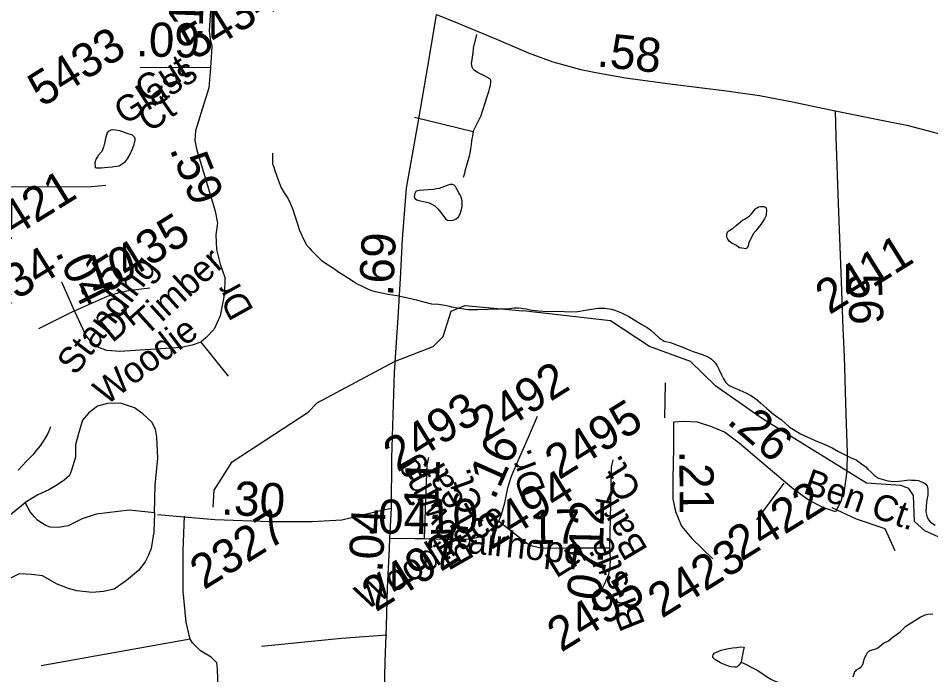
# Model space of a CAD drawing. Extents: x 2001466 to 31450019, y -30647475 to 847247.
# Drawn here: x 2173713 to 2180389, y 761240 to 766044 of the extents above; entities that cross this region are included whole.
import ezdxf

# ---------------------------------------------------------------- set-up
doc = ezdxf.new("R2010")
doc.units = 0
for name, color, linetype in [('Exist Hydrographic Creek Single Shore', 7, 'Continuous'), ('Exist Hydrographic Misc Water Feature', 7, 'Continuous'), ('Exist Road Non-System Type 51', 7, 'Continuous'), ('Exist Road Non-System Type 51 Label', 7, 'Continuous'), ('Exist Road Secondary Mileage Hundredths English Label', 7, 'Continuous'), ('Exist Road Secondary Type 51 Attributed', 7, 'Continuous'), ('Exist Road Secondary Type 51 Label', 7, 'Continuous'), ('Exist Road Secondary Type 51 Number Label', 7, 'Continuous')]:
    doc.layers.add(name, color=color, linetype=linetype)

msp = doc.modelspace()

# ---------------------------------------------------------------- linework, layer by layer
at = {"layer": 'Exist Hydrographic Creek Single Shore'}
for points in [[(2175139.2, 762466.9), (2175146.2, 762591.4), (2175278, 762798.7), (2175835.1, 763161.2), (2175901.2, 763228.8), (2176466.1, 763532.1), (2176748, 763641.1), (2176823.1, 763715), (2176880.1, 763900.8), (2176980.1, 763941.4), (2177405, 763903.2)], [(2180580, 762188), (2180346.1, 762294.4), (2180271, 762361.6), (2180262, 762552), (2180228.2, 762602), (2180169.1, 762626.1), (2179919.2, 762641.1), (2179159, 763112.7), (2178816.2, 763352.6), (2178632, 763533.5), (2178331, 763641.4), (2178047, 763831), (2177405, 763903.2)]]:
    msp.add_lwpolyline(points, dxfattribs=at)
at = {"layer": 'Exist Hydrographic Misc Water Feature'}
for points in [[(2174546.2, 765084), (2174560.3, 765120), (2174564.4, 765134), (2174568.3, 765150), (2174567.7, 765162.3), (2174563.8, 765174.2), (2174555.8, 765181.9), (2174549.9, 765188.1), (2174509.7, 765201.9), (2174479.5, 765213.7), (2174455.7, 765219.4), (2174425.6, 765225.1), (2174403.5, 765227.3), (2174391.6, 765225), (2174381.5, 765220.8), (2174371.7, 765215), (2174363.9, 765206.9), (2174358.1, 765189.1), (2174351.8, 765166.9), (2174345.8, 765139), (2174338.3, 765100.8), (2174324.9, 765068.8), (2174298.5, 765038.7), (2174283.1, 765016.7), (2174278.8, 765004.3), (2174272.8, 764986.6), (2174272.8, 764976.4), (2174275.1, 764966.4), (2174277.1, 764958.7), (2174276.9, 764952.7), (2174285.3, 764948.6), (2174323.1, 764948.9), (2174345.2, 764950.9), (2174399.4, 764957.3), (2174431.1, 764961.5), (2174450.8, 764965.4), (2174467, 764973.5), (2174497.2, 764995.7), (2174512.8, 765016), (2174530.6, 765045.8), (2174546.2, 765084)], [(2175574.3, 765055.9), (2175574.3, 764980.1), (2175580.7, 764961.7), (2175591.1, 764930.1), (2175599.1, 764904.1), (2175607.1, 764880.2), (2175621.1, 764842), (2175637.9, 764802.1), (2175659.8, 764766.4), (2175688.3, 764722.7), (2175706.2, 764686.7), (2175722.6, 764644.9), (2175734.7, 764605), (2175752.9, 764547), (2175769.3, 764499.1), (2175789.8, 764449.3), (2175819.8, 764389.3), (2175841.9, 764363.6), (2175856.3, 764347.6), (2175932.3, 764272), (2175980.7, 764240.4), (2176018.9, 764214.7), (2176058.8, 764186.8), (2176095.3, 764163), (2176163.2, 764119.5), (2176193.4, 764101.5), (2176233.5, 764081.7), (2176269.6, 764064), (2176305.5, 764050.1), (2176361.9, 764038.4), (2176419.5, 764024.8), (2176483.3, 764015.1), (2176553.8, 764001.6), (2176625.6, 763983.9), (2176671.7, 763970.4), (2176737.6, 763954.8), (2176787.8, 763952.9), (2176834.1, 763945.1), (2176868.2, 763937.5)], [(2176961.7, 764707.9), (2176953.7, 764733.9), (2176943.6, 764755.6), (2176937.1, 764767.6), (2176925, 764789.7), (2176911.2, 764813.3), (2176903, 764823.4), (2176889.3, 764827.1), (2176873.1, 764827.1), (2176857.1, 764823.1), (2176831.3, 764812.8), (2176793.1, 764798.6), (2176773.5, 764794.8), (2176753.6, 764790.4), (2176713.2, 764788.4), (2176681.4, 764785.9), (2176649.6, 764783.9), (2176635.7, 764781.9), (2176627.7, 764779.9), (2176623.1, 764775.7), (2176615.8, 764761.8), (2176611.5, 764751.9), (2176609.6, 764735.5), (2176611.7, 764729.5), (2176617.4, 764723.8), (2176629.7, 764715.9), (2176644.1, 764710.1), (2176689.6, 764700.3), (2176719.7, 764692.5), (2176739.6, 764684.6), (2176759.9, 764672.7), (2176782.1, 764650.7), (2176803.8, 764623), (2176826.4, 764592.8), (2176838.2, 764577.2), (2176852.8, 764566.9), (2176872.5, 764563.1), (2176894.6, 764565.5), (2176916.2, 764575.6), (2176934.6, 764591.5), (2176945.9, 764613.7), (2176955.9, 764643.8), (2176959.8, 764669.6), (2176961.9, 764689.6), (2176961.7, 764707.9)], [(2178940, 764505), (2178966.3, 764527), (2178979.8, 764539.2), (2178996, 764554.9), (2179011.6, 764567.2), (2179027.4, 764573.3), (2179051.4, 764589.5), (2179063.9, 764597.4), (2179077.6, 764613.6), (2179097.3, 764637.8), (2179107.4, 764649.7), (2179111.5, 764653.9), (2179118.8, 764658), (2179129.3, 764663.8), (2179146.9, 764666), (2179165.4, 764666), (2179179.1, 764662.3), (2179184.9, 764656.2), (2179187.5, 764638.3), (2179185.3, 764610.3), (2179183.4, 764596.4), (2179173.8, 764576.3), (2179151.9, 764541.9), (2179145.9, 764533.9), (2179110, 764489.8), (2179090.3, 764465.6), (2179074.8, 764435.6), (2179062.4, 764413.5), (2179058.3, 764401.5), (2179053, 764379.6), (2179048.9, 764365.6), (2179042.8, 764361.6), (2179035, 764357.6), (2179008.7, 764361.5), (2178990.7, 764365.1), (2178962.6, 764383.1), (2178934.7, 764399.1), (2178914.4, 764412.7), (2178904.6, 764426.8), (2178896.6, 764442.6), (2178896.4, 764464.5), (2178904.6, 764482.8), (2178918.1, 764492.9), (2178932, 764500.9), (2178940, 764505)], [(2176868.2, 763937.5), (2176881.9, 763933.4), (2176942, 763921.8), (2177004.1, 763914.1), (2177073.9, 763912.5), (2177150.1, 763915.1), (2177238.1, 763917.7), (2177306, 763919.9), (2177341.9, 763924.3), (2177369.9, 763924.1), (2177373.8, 763924.3)], [(2177373.8, 763924.3), (2177429.8, 763916.7), (2177470, 763906.9), (2177518.2, 763902.9), (2177586.1, 763899.5), (2177653.9, 763899.8), (2177706, 763898.1), (2177755.9, 763896.6), (2177808.1, 763898.8), (2177863.9, 763909.1), (2177907.8, 763915.4), (2177955.6, 763921.6), (2178005.8, 763921.7), (2178049.9, 763916.3), (2178077.8, 763908.4), (2178125.6, 763888.6), (2178179.9, 763862.9), (2178232, 763831.1), (2178276.3, 763803.3), (2178314.4, 763781.7), (2178340.9, 763761.9), (2178372.9, 763731.9), (2178403, 763706.3), (2178438.9, 763682.2), (2178484.8, 763670.3), (2178529.1, 763654.8), (2178563.4, 763641.1), (2178613.2, 763619.3), (2178651.3, 763605.4), (2178687.6, 763593.9), (2178717.3, 763584.1), (2178747.3, 763571.9), (2178763.5, 763564.2), (2178783.6, 763552.2), (2178797.3, 763538.3), (2178811.7, 763522.4), (2178825.8, 763500.4), (2178838.1, 763476.6), (2178857.8, 763434.7), (2178872.6, 763404.9), (2178890.2, 763379.1), (2178910.3, 763359), (2178946.4, 763341.4), (2178991.1, 763323.7), (2179036.6, 763303.8), (2179072.9, 763284.1), (2179107.1, 763262.3), (2179145.3, 763228.6), (2179189.2, 763188.7), (2179237.6, 763146.9), (2179282.1, 763115.4), (2179293.7, 763107.2), (2179352, 763053.7), (2179436.5, 763004), (2179484.7, 762980.5), (2179548.6, 762953), (2179614.9, 762925.1), (2179668.8, 762899.6), (2179715.1, 762873.9), (2179757, 762852.1), (2179807.6, 762826.3), (2179843.5, 762812.3), (2179883.1, 762784.8), (2179913.4, 762760.7), (2179929.6, 762744.9), (2179950.1, 762725.2), (2179977.6, 762699.1), (2180006.1, 762679.4), (2180039.9, 762667.8), (2180076, 762659.9), (2180120.1, 762654.1), (2180156.2, 762656.3), (2180196, 762662.5), (2180231.9, 762666.8), (2180248.1, 762664.7), (2180278, 762665.1), (2180300.1, 762660.9), (2180314.1, 762655.2), (2180336.2, 762647.4), (2180352, 762635.2), (2180360.2, 762625.5), (2180362.1, 762621.6), (2180366.6, 762597.4), (2180366.6, 762569.4), (2180366.4, 762553.5), (2180360.8, 762519.5), (2180356.9, 762501.4), (2180354.9, 762471.3), (2180353.3, 762435.5), (2180361, 762401.4), (2180373.3, 762373.6), (2180387.3, 762357.7), (2180421.7, 762333.9)], [(2173950.1, 763055.3), (2173942.1, 763035), (2173930.2, 763005.2), (2173904.4, 762964.9), (2173890.6, 762943), (2173872.8, 762914.9), (2173844.9, 762880.9), (2173819.3, 762848.8), (2173771.3, 762800.5), (2173743.6, 762772.2), (2173712, 762738)], [(2179820.1, 761224.8), (2179830.2, 761254.9), (2179834.1, 761262.9), (2179839.8, 761268.9), (2179845.7, 761276.9), (2179853.7, 761281), (2179867.7, 761289), (2179877.7, 761295.2), (2179883.7, 761303.3), (2179887.4, 761307.2), (2179891.7, 761315), (2179899.5, 761341.5), (2179905.2, 761361.3), (2179915.3, 761383.2), (2179927.2, 761403.4), (2179935.4, 761411.5), (2179946.8, 761417.4), (2179968.8, 761423.8), (2179987.2, 761429.6), (2180002.6, 761437.8), (2180028.9, 761458.2), (2180042.8, 761470.3), (2180078.7, 761488.4), (2180116.2, 761520.4), (2180136.1, 761532.4), (2180166, 761554.7), (2180206, 761594.9), (2180311.8, 761661.7), (2180347.5, 761679.8), (2180367.4, 761683.7), (2180405.1, 761686.1)], [(2179000.1, 761330.1), (2178995.8, 761322.2), (2178988, 761312), (2178973.9, 761298), (2178964.2, 761296.2), (2178952.3, 761296), (2178928.3, 761297.9), (2178910.1, 761303.6), (2178872.2, 761317.4), (2178850, 761327.3), (2178821.9, 761343.3), (2178808, 761353.1), (2178800, 761361.2), (2178795.9, 761367.1), (2178795.9, 761377.3), (2178797.5, 761387.1), (2178805.5, 761397.2), (2178821.7, 761405.3), (2178855.6, 761419.3), (2178897.6, 761429.6), (2178941.5, 761437.9), (2178969.6, 761440.3), (2178997.2, 761444.1), (2179023.3, 761442.3), (2179017.5, 761412.3), (2179011.6, 761386.4), (2179007.3, 761366.4), (2179003.8, 761340.1), (2179000.1, 761330.1)], [(2179000.1, 761330.1), (2179013.9, 761326.4), (2179037.8, 761314.7), (2179080.1, 761292.9), (2179118, 761273), (2179160.5, 761247.1), (2179188.1, 761227.5), (2179222.8, 761205.6), (2179250.5, 761193.7), (2179284.3, 761180), (2179328.6, 761162), (2179381.1, 761140.3), (2179474.8, 761090.8), (2179511.3, 761075.2), (2179547, 761069.4), (2179582.9, 761063.6), (2179603.2, 761059.7), (2179637.2, 761048)]]:
    msp.add_lwpolyline(points, dxfattribs=at)
at = {"layer": 'Exist Road Non-System Type 51'}
for p, q in [((2176611.8, 765320.6), (2177040.7, 765214.5)), ((2178442.7, 763121.4), (2178447.2, 763376.9)), ((2179313.6, 762642.3), (2179113, 762373.1)), ((2174970.1, 761501.6), (2173880.2, 761305.4))]:
    msp.add_line(p, q, dxfattribs=at)
for points in [[(2177040.7, 765214.5), (2177100.7, 765333.4), (2177113.3, 765371.2), (2177130.2, 765425), (2177144.9, 765470.7), (2177155.7, 765508.5), (2177164.1, 765538.5), (2177168.4, 765552.4), (2177170.7, 765578.4), (2177170.9, 765586.4), (2177171, 765590.4), (2177167.1, 765596.5), (2177163.2, 765600.5), (2177153.3, 765606.7), (2177147.2, 765610.7), (2177119.5, 765625.2), (2177091.4, 765638.6), (2177069.8, 765650), (2177052.1, 765662.4), (2177040.3, 765672.6), (2177034.6, 765686.8), (2177029.9, 765711.3), (2177040.3, 765790.6), (2177044.8, 765826.5), (2177068.5, 765926.2)], [(2177040.7, 765214.5), (2177036.2, 765180.6), (2177031.8, 765162.7), (2177029.6, 765144.5), (2177027.2, 765120.6), (2177024.8, 765104.6), (2177020.7, 765086.7), (2177020.4, 765074.7), (2177016.2, 765062.8), (2177014, 765042.9), (2176980, 764925.4), (2176977.6, 764907.4), (2176969.2, 764879.6)], [(2174124.4, 763902.9), (2173861, 763771.6)], [(2175050.3, 763675), (2175248.3, 763424.8)], [(2174711.3, 762425.5), (2174715.9, 762626.3), (2174735.3, 762824.8), (2174726.1, 762979.9), (2174717, 763036.9), (2174691.9, 763089.4), (2174625.8, 763148.7), (2174564.3, 763194.4), (2174461.7, 763228.6), (2174365.9, 763224), (2174292.9, 763205.8), (2174229.1, 763155.6), (2174183.5, 763103.1), (2174151.6, 762995.9), (2174133.3, 762922.9), (2174131.1, 762831.6), (2174103.7, 762738.1), (2174087.7, 762699.3), (2174050.1, 762665.1), (2173995.4, 762626.3), (2173936.1, 762594.4), (2173856.3, 762555.6), (2173765.1, 762500.8)], [(2173548.5, 762327.5), (2173765.1, 762500.8)], [(2174711.3, 762425.5), (2174524.4, 762443.8), (2174282.7, 762416.4), (2174180.1, 762382.2), (2174077.5, 762329.7), (2174009.1, 762318.3), (2173947.5, 762320.6), (2173915.6, 762332), (2173872.3, 762359.4), (2173854, 762370.8), (2173833.5, 762395.9), (2173801.6, 762432.4), (2173765.1, 762500.8)], [(2179664.8, 762464.3), (2179842.6, 762382.2), (2180052.4, 762309.2), (2180125.3, 762149.5)], [(2174711.3, 762425.5), (2174704.5, 762286.4), (2174686.2, 762163.2), (2174663.4, 762110.7), (2174642.9, 762067.4), (2174592.8, 762003.5), (2174506.1, 761930.5), (2174414.9, 761866.6), (2174337.4, 761848.4), (2174253, 761841.5), (2174141.3, 761855.2), (2174082, 761871.2), (2173997.7, 761903.1), (2173890.5, 761964.7), (2173810.7, 761973.8), (2173719.5, 761978.4), (2173657.9, 761946.5)], [(2174970.1, 761501.6), (2174942.8, 761624.8), (2174920, 761852.9), (2174920, 762149.5), (2174930.2, 762400.5)], [(2176410, 761529), (2176079.4, 761506.2), (2175493.4, 761446.9)], [(2175149.7, 760982.3), (2175175.3, 761145.7), (2175170.8, 761278), (2175166.2, 761328.2), (2175125.2, 761369.3), (2175047.6, 761414.9), (2175015.7, 761446.9), (2174988.4, 761474.2), (2174970.1, 761501.6)]]:
    msp.add_lwpolyline(points, dxfattribs=at)
at = {"layer": 'Exist Road Secondary Type 51 Attributed'}
for points in [[(2175156, 766668.3), (2175109.7, 765953), (2175117.1, 765891.1), (2175129.5, 765839.1), (2175119.6, 765680.5)], [(2176443.4, 762457), (2176446.6, 762827.7), (2176466.5, 763451.8), (2176493.7, 763853.9), (2176510.9, 764139.7), (2176525.1, 764428.7), (2176553.3, 764800.5), (2176609.3, 765116.7), (2176644.9, 765308.3), (2176710.3, 765691.6), (2176735.4, 765850.7), (2176773.6, 766071.7)], [(2176773.6, 766071.7), (2176925.2, 766010), (2177212.9, 765891.7), (2177452, 765788), (2177624.7, 765726.2), (2177828.7, 765668.7), (2177938.1, 765647.7), (2178156.8, 765609), (2178500, 765561.8), (2178894, 765513.7), (2179135.7, 765479.1), (2179376.3, 765433), (2179690.4, 765365.9)], [(2175119.6, 765680.5), (2174604.7, 765683)], [(2175119.6, 765680.5), (2175107.2, 765533.9), (2175050.3, 765348.1), (2175010.7, 765219.3), (2175005.7, 765149.9), (2175018.1, 765088), (2175154.2, 764632.2), (2175171.6, 764545.5), (2175159.2, 764458.8), (2175164.1, 764352.3), (2175191.4, 764245.8), (2175223.6, 764146.7), (2175221.1, 764030.2), (2175191.4, 763865.8), (2175146.8, 763769.2), (2175087.4, 763707.2), (2175050.3, 763675)], [(2179690.4, 765365.9), (2179695.6, 765176.4), (2179711.8, 764688.4), (2179730.1, 764182.7), (2179746.3, 763775.3), (2179754.7, 763568), (2179766.8, 763148.1), (2179776.7, 762867.5), (2179774.6, 762729.3), (2179756.3, 762589), (2179728, 762502), (2179692.5, 762432.9)], [(2179690.4, 765365.9), (2180040.8, 765295.9), (2180213.4, 765261.3), (2180622.1, 765153.5), (2180858.5, 765074.9), (2181089.3, 764970.2), (2181318.4, 764839.3), (2181497.4, 764729.4), (2182207.3, 764311.6), (2182824.2, 763938.8), (2182937.2, 763861.3)], [(2170866.7, 765293.7), (2170911.2, 765133.5), (2170942.6, 764969.1), (2170971.9, 764878), (2171035.2, 764784.8), (2171094.9, 764724), (2171191.1, 764672.7), (2171304.1, 764638.2), (2171422.9, 764644.5), (2171586.1, 764679), (2171797.5, 764752.3), (2172093.1, 764829.8), (2172432.1, 764900), (2172870, 764978.5), (2173010.3, 764982.7), (2173122.2, 764964.9), (2173381.2, 764860.2), (2173489, 764822.5), (2173589.4, 764814.1), (2173794.5, 764809.9), (2174247.1, 764812), (2174353.8, 764822.5)], [(2174124.4, 763902.9), (2174032.8, 764113.5)], [(2174124.4, 763902.9), (2174367, 764009.4), (2174451.2, 764036.7), (2174535.4, 764054), (2174676.5, 764071.4)], [(2175050.3, 763675), (2174985.9, 763652.7), (2174904.2, 763635.4), (2174456.2, 763605.7), (2174362.1, 763613.1), (2174300.2, 763635.4), (2174245.7, 763675), (2174206.1, 763729.5), (2174124.4, 763902.9)], [(2177228.5, 762363.9), (2177248.1, 762412.7), (2177272.8, 762499.3), (2177294, 762606.9), (2177318.7, 762686.4), (2177338.1, 762735.8), (2177382.2, 762834.7), (2177445.7, 762979.5), (2177511, 763131.3)], [(2178507.4, 763089.5), (2178506.4, 762899.9), (2178501.7, 762670.6), (2178502.7, 762527.2), (2178522.1, 762435), (2178566, 762328.2), (2178641.4, 762237.1), (2178793.6, 762088.4)], [(2179692.5, 762432.9), (2179595.7, 762465.4), (2179484.8, 762525.1), (2179371.7, 762607.8), (2179151.5, 762795.2), (2178988.2, 762935.6), (2178879.4, 763014.1), (2178788.4, 763054.9), (2178682.2, 763087.4), (2178582.8, 763093.7), (2178507.4, 763089.5)], [(2176686, 762237.2), (2176696, 762518.1), (2176705.9, 762773.1), (2176717.9, 762828.9)], [(2178042.1, 762168.2), (2178049.1, 762493.1), (2178053.1, 762758.2), (2178065.3, 762812.1)], [(2176443.4, 762457), (2176372.8, 762442.4), (2176079.8, 762371.1), (2175864.3, 762358.6), (2175558.7, 762358.6), (2175150.6, 762373.2), (2174732.1, 762410.9)], [(2176432.1, 762239.1), (2176443.4, 762457)], [(2176686, 762237.2), (2176853.2, 762233.2), (2176956.8, 762233.2), (2177006.3, 762234.4), (2177037.6, 762237.4), (2177064.9, 762243.5), (2177089.2, 762251.1), (2177113.5, 762263.7), (2177149.3, 762287), (2177184.7, 762314.3), (2177211.5, 762340.1), (2177228.5, 762363.9)], [(2177228.5, 762363.9), (2177307, 762303.3), (2177377.6, 762245.9), (2177420.8, 762212.4), (2177447.3, 762195.6), (2177472, 762184.1), (2177503.8, 762175.3), (2177535.5, 762170), (2177596.4, 762166.5), (2177721.7, 762168.2), (2178042.1, 762168.2)], [(2176389.6, 761018.3), (2176398.4, 761333.5), (2176407.9, 761595.2), (2176414.7, 761876.9), (2176428.3, 762164.9), (2176432.1, 762239.1)], [(2176432.1, 762239.1), (2176618.3, 762237.2), (2176686, 762237.2)], [(2177971.3, 761838.7), (2178001.6, 761901.9), (2178032.8, 761974.8), (2178043.2, 762033.1), (2178045.3, 762089.4), (2178042.1, 762168.2)]]:
    msp.add_lwpolyline(points, dxfattribs=at)

# ---------------------------------------------------------------- texts
at = {"layer": 'Exist Road Non-System Type 51 Label'}
msp.add_text('Ben Ct.', height=190, rotation=340.81109, dxfattribs=at).set_placement((2179446.8, 762572.1))
at = {"layer": 'Exist Road Secondary Mileage Hundredths English Label'}
for s, rotation, p in [('.18', 87.78937, (2175059.3, 765887.4)), ('.09', 358.53734, (2174573.6, 765767)), ('.58', 353.89659, (2177941.5, 765692.6)), ('.59', 292.16437, (2174818, 765087)), ('.69', 87.20197, (2176455.1, 764005.9)), ('.10', 18.08706, (2174154.8, 764011.3)), ('.04', 296.21243, (2173979.9, 764330.2)), ('.56', 272.28016, (2179776.2, 764261.9)), ('.26', 319.31814, (2178888.8, 763086)), ('.16', 65.95579, (2177196.6, 762512.5)), ('.11', 87.76436, (2176780.8, 762349)), ('.21', 270.41767, (2178549.4, 762880.4)), ('.30', 356.92338, (2175194.8, 762413.3)), ('.10', 1.3464, (2176615.3, 762268.4)), ('.04', 359.42082, (2176252.6, 762274.2)), ('.12', 88.75548, (2177990.3, 762050.7)), ('.04', 87.02716, (2176378.1, 761985.8)), ('.17', 0.80763, (2177362.5, 762195.1)), ('.07', 79.8818, (2177948.2, 761679.8))]:
    msp.add_text(s, height=250, rotation=rotation, dxfattribs=at).set_placement(p)
at = {"layer": 'Exist Road Secondary Type 51 Label'}
for s, rotation, p in [('Cut', 31.91692, (2174645.5, 765420.4)), ('Glass', 32.43484, (2174492.5, 765258.4)), ('Ct', 34.72487, (2174673.7, 765203.5)), ('Timber', 42.17507, (2174647.5, 763710.5)), ('Standing', 52.61276, (2174132.5, 763422.9)), ('Dr', 119.04974, (2175440, 763908.1)), ('Dr', 39.60481, (2174401.5, 763665)), ('Woodie', 37.03361, (2174356.4, 763206.9)), ('Blowing', 119.88851, (2177053.1, 762085.6)), ('Dr.', 111.02641, (2177574.4, 762591.8)), ('Ct.', 121.55317, (2178279.9, 762587.1)), ('Leaf', 119.68239, (2177057.2, 762384.5)), ('Ct.', 109.83058, (2177119.9, 762460.5)), ('Bark', 120.67351, (2178323.4, 762156.5)), ('Woodtrace', 31.91803, (2176256.4, 761708.5)), ('Fairhope', 354.1064, (2176841.1, 762146.9)), ('Ln.', 31.91803, (2177648, 761943)), ('Bristle', 111.79983, (2178302.9, 761611.8))]:
    msp.add_text(s, height=190, rotation=rotation, dxfattribs=at).set_placement(p)
at = {"layer": 'Exist Road Secondary Type 51 Number Label'}
for s, p in [('5434', (2175005.6, 765733.4)), ('5433', (2173887.2, 765389.8)), ('2421', (2173525.8, 764343.7)), ('5435', (2174358.9, 764027.6)), ('2411', (2179647.6, 763870.9)), ('5434', (2173388, 763784)), ('2492', (2177132.6, 762941.2)), ('2493', (2176487.3, 762718.4)), ('2495', (2177669.6, 762663.2)), ('2494', (2177169, 762149.6)), ('2422', (2179003.2, 762066)), ('2327', (2175072.5, 761858.1)), ('2492', (2176329.3, 761695.5)), ('2423', (2178421.2, 761649)), ('2495', (2177685.5, 761400.6))]:
    msp.add_text(s, height=250, rotation=31.91803, dxfattribs=at).set_placement(p)

doc.saveas('drawing.dxf')
